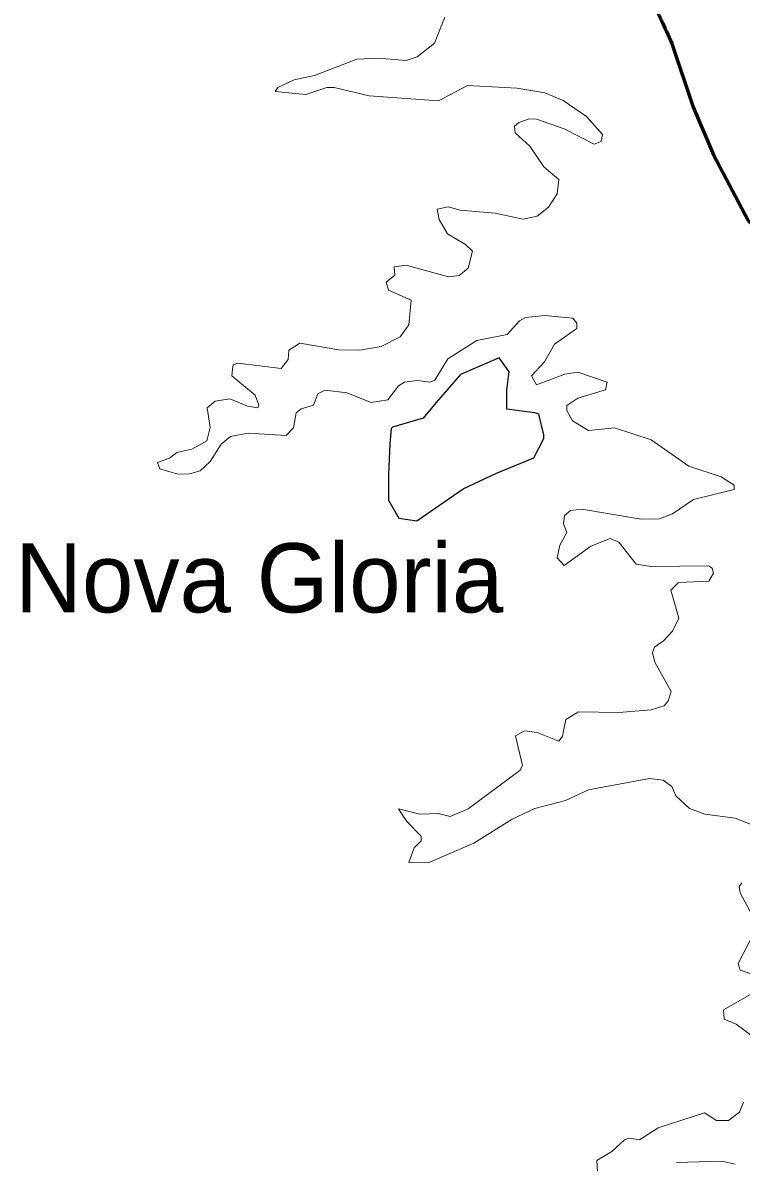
# Model space of a CAD drawing. Extents: x 553962 to 842807, y 8883888 to 9032388.
# Drawn here: x 578481 to 583676, y 8961876 to 8970115 of the extents above; entities that cross this region are included whole.
import ezdxf
from ezdxf.enums import TextEntityAlignment as Align

# ---------------------------------------------------------------- set-up
doc = ezdxf.new("R2010")
doc.units = 0
doc.header["$LTSCALE"] = 200
doc.linetypes.add('LONG_DASH_SHORT_DASH', pattern=[9.9, 6, -1.2, 1.5, -1.2])
for name, color, linetype, lineweight in [('21', 7, 'Continuous', 25), ('25', 7, 'Continuous', 13), ('7', 7, 'Continuous', 90)]:
    doc.layers.add(name, color=color, linetype=linetype, lineweight=lineweight)
doc.layers.add('41', color=7, linetype='Continuous')

msp = doc.modelspace()

# ---------------------------------------------------------------- linework, layer by layer
at = {"layer": '21'}
msp.add_lwpolyline([(581144.7, 8967182.6), (581135.4, 8967071.1), (581126.2, 8966848.2), (581126.2, 8966662.4), (581200.4, 8966532.3), (581330.4, 8966513.8), (581664.7, 8966746), (581906.1, 8966857.5), (582175.4, 8966968.9), (582249.7, 8967108.2), (582249.7, 8967136.1), (582212.6, 8967284.7), (582184.7, 8967294), (581980.4, 8967321.9), (581980.4, 8967461.2), (581999, 8967591.2), (581924.7, 8967693.4), (581646.1, 8967572.7), (581469.7, 8967368.3), (581376.9, 8967256.9), (581154, 8967191.8)], close=True, dxfattribs=at)
at = {"layer": '25'}
msp.add_line((579471.8, 8966890.6), (579467.6, 8966902.2), dxfattribs=at)
msp.add_line((579471.8, 8966890.6), (579467.6, 8966902.2), dxfattribs=at)
for points in [[(580309.7, 8969624.7), (580324.1, 8969646.6), (580442.8, 8969703), (580591, 8969734.8), (580897.4, 8969851.8), (581049.8, 8969860.2), (581253.8, 8969843.2), (581332.8, 8969868.9), (581457.9, 8969968.6), (581532.1, 8970155.4)], [(580309.7, 8969624.7), (580324.1, 8969646.6), (580442.8, 8969703), (580591, 8969734.8), (580897.4, 8969851.8), (581049.8, 8969860.2), (581253.8, 8969843.2), (581332.8, 8969868.9), (581457.9, 8969968.6), (581532.1, 8970155.4)], [(579997.9, 8967607), (580002.2, 8967641.4), (580036, 8967653.3), (580349.3, 8967615), (580399.9, 8967680.5), (580404.5, 8967748.8), (580485.3, 8967797.5), (580765.4, 8967750.9), (580918.4, 8967748.8), (581071.3, 8967774.2), (581209.4, 8967844.3), (581273.1, 8967931.4), (581290, 8968109.6), (581126.5, 8968182.3), (581109.5, 8968238.9), (581170.9, 8968290.2), (581167, 8968349.8), (581254, 8968362.6), (581560.2, 8968277.7), (581636.5, 8968288.5), (581702.2, 8968341.5), (581733.9, 8968462.6), (581683.1, 8968511.3), (581551.5, 8968590), (581492, 8968691.9), (581477.3, 8968766.3), (581557.6, 8968785.3), (581642.9, 8968759.5), (581895.5, 8968738.6), (582099.5, 8968694), (582201.4, 8968717.4), (582282.1, 8968781.1), (582343.8, 8968879.1), (582356.4, 8968980.7), (582248.2, 8969074.3), (582148.5, 8969222.7), (582042.2, 8969318.6), (582035.8, 8969367.1), (582067.6, 8969395), (582142, 8969420.5), (582195.2, 8969417.7), (582396.8, 8969348.3), (582613.7, 8969237.8), (582662.3, 8969257), (582672.9, 8969307.9), (582558.3, 8969437.5), (582387.3, 8969552.8), (582256.4, 8969609.6), (582053, 8969641.4), (581695.9, 8969662.6), (581486.8, 8969550.1), (580986.3, 8969586.2), (580731.4, 8969647.8), (580680.5, 8969647.7), (580527.5, 8969596.8), (580305.1, 8969617.7), (580309.7, 8969624.7)], [(579997.9, 8967607), (580002.2, 8967641.4), (580036, 8967653.3), (580349.3, 8967615), (580399.9, 8967680.5), (580404.5, 8967748.8), (580485.3, 8967797.5), (580765.4, 8967750.9), (580918.4, 8967748.8), (581071.3, 8967774.2), (581209.4, 8967844.3), (581273.1, 8967931.4), (581290, 8968109.6), (581126.5, 8968182.3), (581109.5, 8968238.9), (581170.9, 8968290.2), (581167, 8968349.8), (581254, 8968362.6), (581560.2, 8968277.7), (581636.5, 8968288.5), (581702.2, 8968341.5), (581733.9, 8968462.6), (581683.1, 8968511.3), (581551.5, 8968590), (581492, 8968691.9), (581477.3, 8968766.3), (581557.6, 8968785.3), (581642.9, 8968759.5), (581895.5, 8968738.6), (582099.5, 8968694), (582201.4, 8968717.4), (582282.1, 8968781.1), (582343.8, 8968879.1), (582356.4, 8968980.7), (582248.2, 8969074.3), (582148.5, 8969222.7), (582042.2, 8969318.6), (582035.8, 8969367.1), (582067.6, 8969395), (582142, 8969420.5), (582195.2, 8969417.7), (582396.8, 8969348.3), (582613.7, 8969237.8), (582662.3, 8969257), (582672.9, 8969307.9), (582558.3, 8969437.5), (582387.3, 8969552.8), (582256.4, 8969609.6), (582053, 8969641.4), (581695.9, 8969662.6), (581486.8, 8969550.1), (580986.3, 8969586.2), (580731.4, 8969647.8), (580680.5, 8969647.7), (580527.5, 8969596.8), (580305.1, 8969617.7), (580309.7, 8969624.7)], [(581209.9, 8964412.9), (581198.1, 8964430.9), (581351.7, 8964392.4), (581483.4, 8964396.6), (581572.4, 8964375.4), (581702.2, 8964430.7), (582073.9, 8964708.9), (582095.1, 8964745.1), (582044.3, 8964959.3), (582107.7, 8964995.5), (582107.7, 8964995.5), (582201.2, 8964983), (582356.2, 8964921.4), (582384.1, 8964957.7), (582407.6, 8965076.4), (582498.3, 8965133.6), (582792, 8965127.4), (583025.6, 8965146.5), (583119.2, 8965176.5), (583148.8, 8965212.4), (583170, 8965280.6), (583051.2, 8965492.5), (583034.2, 8965562.9), (583049.1, 8965601.1), (583114.8, 8965645.7), (583178, 8965717.2), (583225.2, 8965811.2), (583165.9, 8966013.2), (583223.5, 8966068.5), (583441.9, 8966077), (583475.9, 8966134.3), (583465.2, 8966170.4), (583439.6, 8966189.4), (583025.6, 8966183.2), (582915.7, 8966200), (582789.8, 8966359.4), (582728.2, 8966384.9), (582588.1, 8966331.8), (582396.7, 8966191.8), (582346, 8966247.1), (582364.9, 8966338), (582415.8, 8966429.6), (582390.2, 8966492.9), (582396.9, 8966552.7), (582441.5, 8966588.8), (582524.1, 8966597.4), (582953.4, 8966525.2), (583085.1, 8966527.3), (583178.8, 8966563.5), (583331.5, 8966667.5), (583624.5, 8966739.8), (583624.6, 8966771.3), (583531.2, 8966831), (583297.3, 8966909.8), (583025.6, 8967098.7), (582760.3, 8967185.7), (582571.1, 8967166.8), (582456.7, 8967236.5), (582416, 8967311.4), (582416.1, 8967347.1), (582494.8, 8967400.4), (582694, 8967461.9), (582706.9, 8967517.1), (582494.3, 8967589.4), (582401.1, 8967574.5), (582195.1, 8967498.2), (582159.1, 8967561.8), (582254.4, 8967663.6), (582326.8, 8967791.2), (582488.1, 8967904.1), (582488.1, 8967944.1), (582458.3, 8967980.2), (582256.4, 8967999.4), (582116.5, 8967984.5), (582071.9, 8967959), (581982.3, 8967861.3), (581763.8, 8967818.8), (581553.6, 8967684.9), (581459.8, 8967529.9), (581427.3, 8967517.2), (581332, 8967527.8), (581241.1, 8967517), (581198.8, 8967489.5), (581119.9, 8967389.7), (580998.9, 8967368.6), (580825.2, 8967438.5), (580667.5, 8967459.7), (580614.4, 8967431.8), (580582.4, 8967349.3), (580493.6, 8967323.8), (580457.7, 8967294.3), (580438.2, 8967185.8), (580385.3, 8967130.7), (580111.4, 8967147.6), (579983.5, 8967124), (579915.9, 8967069.1), (579835, 8966943.6), (579762.8, 8966875.7), (579686.3, 8966854.5), (579601.1, 8966852.3), (579471.8, 8966890.6)], [(581209.9, 8964412.9), (581198.1, 8964430.9), (581351.7, 8964392.4), (581483.4, 8964396.6), (581572.4, 8964375.4), (581702.2, 8964430.7), (582073.9, 8964708.9), (582095.1, 8964745.1), (582044.3, 8964959.3), (582107.7, 8964995.5), (582107.7, 8964995.5), (582201.2, 8964983), (582356.2, 8964921.4), (582384.1, 8964957.7), (582407.6, 8965076.4), (582498.3, 8965133.6), (582792, 8965127.4), (583025.6, 8965146.5), (583119.2, 8965176.5), (583148.8, 8965212.4), (583170, 8965280.6), (583051.2, 8965492.5), (583034.2, 8965562.9), (583049.1, 8965601.1), (583114.8, 8965645.7), (583178, 8965717.2), (583225.2, 8965811.2), (583165.9, 8966013.2), (583223.5, 8966068.5), (583441.9, 8966077), (583475.9, 8966134.3), (583465.2, 8966170.4), (583439.6, 8966189.4), (583025.6, 8966183.2), (582915.7, 8966200), (582789.8, 8966359.4), (582728.2, 8966384.9), (582588.1, 8966331.8), (582396.7, 8966191.8), (582346, 8966247.1), (582364.9, 8966338), (582415.8, 8966429.6), (582390.2, 8966492.9), (582396.9, 8966552.7), (582441.5, 8966588.8), (582524.1, 8966597.4), (582953.4, 8966525.2), (583085.1, 8966527.3), (583178.8, 8966563.5), (583331.5, 8966667.5), (583624.5, 8966739.8), (583624.6, 8966771.3), (583531.2, 8966831), (583297.3, 8966909.8), (583025.6, 8967098.7), (582760.3, 8967185.7), (582571.1, 8967166.8), (582456.7, 8967236.5), (582416, 8967311.4), (582416.1, 8967347.1), (582494.8, 8967400.4), (582694, 8967461.9), (582706.9, 8967517.1), (582494.3, 8967589.4), (582401.1, 8967574.5), (582195.1, 8967498.2), (582159.1, 8967561.8), (582254.4, 8967663.6), (582326.8, 8967791.2), (582488.1, 8967904.1), (582488.1, 8967944.1), (582458.3, 8967980.2), (582256.4, 8967999.4), (582116.5, 8967984.5), (582071.9, 8967959), (581982.3, 8967861.3), (581763.8, 8967818.8), (581553.6, 8967684.9), (581459.8, 8967529.9), (581427.3, 8967517.2), (581332, 8967527.8), (581241.1, 8967517), (581198.8, 8967489.5), (581119.9, 8967389.7), (580998.9, 8967368.6), (580825.2, 8967438.5), (580667.5, 8967459.7), (580614.4, 8967431.8), (580582.4, 8967349.3), (580493.6, 8967323.8), (580457.7, 8967294.3), (580438.2, 8967185.8), (580385.3, 8967130.7), (580111.4, 8967147.6), (579983.5, 8967124), (579915.9, 8967069.1), (579835, 8966943.6), (579762.8, 8966875.7), (579686.3, 8966854.5), (579601.1, 8966852.3), (579471.8, 8966890.6)], [(579467.6, 8966902.2), (579455.3, 8966936.2), (579541.6, 8966967.5), (579595, 8967007.3), (579704, 8967033.2), (579811.7, 8967092.6), (579835, 8967188.5), (579813.9, 8967330.2), (579873.1, 8967378.9), (579979.2, 8967396.1), (580105, 8967343), (580105, 8967343), (580181.1, 8967330.4), (580187.4, 8967349.7), (580161, 8967421.7), (579992.3, 8967561.8), (579997.9, 8967607)], [(579467.6, 8966902.2), (579455.3, 8966936.2), (579541.6, 8966967.5), (579595, 8967007.3), (579704, 8967033.2), (579811.7, 8967092.6), (579835, 8967188.5), (579813.9, 8967330.2), (579873.1, 8967378.9), (579979.2, 8967396.1), (580105, 8967343), (580105, 8967343), (580181.1, 8967330.4), (580187.4, 8967349.7), (580161, 8967421.7), (579992.3, 8967561.8), (579997.9, 8967607)], [(583013.2, 8964651.5), (582571.3, 8964568.8), (582405.6, 8964492.4), (582184.7, 8964432.8), (582018.8, 8964356.3), (581742.6, 8964184.2), (581411.2, 8964039.8), (581271.6, 8964044.5), (581311.5, 8964150.2), (581362.2, 8964201), (581362.3, 8964235), (581258.4, 8964339.1), (581209.9, 8964412.9)], [(583013.2, 8964651.5), (582571.3, 8964568.8), (582405.6, 8964492.4), (582184.7, 8964432.8), (582018.8, 8964356.3), (581742.6, 8964184.2), (581411.2, 8964039.8), (581271.6, 8964044.5), (581311.5, 8964150.2), (581362.2, 8964201), (581362.3, 8964235), (581258.4, 8964339.1), (581209.9, 8964412.9)], [(583871.3, 8964269), (583632.9, 8964364.8), (583412.2, 8964392.4), (583302.1, 8964434.8), (583202.2, 8964526), (583174.1, 8964592.2), (583110.6, 8964638.7), (583013.2, 8964651.5)], [(583871.3, 8964269), (583632.9, 8964364.8), (583412.2, 8964392.4), (583302.1, 8964434.8), (583202.2, 8964526), (583174.1, 8964592.2), (583110.6, 8964638.7), (583013.2, 8964651.5)], [(583756.3, 8963657.4), (583667.3, 8963822.9), (583661, 8963870), (583680, 8963897.4)], [(583756.3, 8963657.4), (583667.3, 8963822.9), (583661, 8963870), (583680, 8963897.4)], [(583784.2, 8963226), (583667.3, 8963264.5), (583654.7, 8963312.4), (583773.3, 8963547.2)], [(583784.2, 8963226), (583667.3, 8963264.5), (583654.7, 8963312.4), (583773.3, 8963547.2)], [(583854, 8962716.3), (583639.8, 8962873.4), (583552.7, 8962911.8), (583548.2, 8962977.4), (583737.5, 8963086.2)], [(583854, 8962716.3), (583639.8, 8962873.4), (583552.7, 8962911.8), (583548.2, 8962977.4), (583737.5, 8963086.2)], [(582642.1, 8961718.4), (582632.6, 8961889.8), (582741.2, 8961953.9), (582832.4, 8962038.7), (582866.3, 8962051.4), (582940.9, 8962038.9), (583076.4, 8962125.7), (583410.3, 8962234), (583497.2, 8962176.9), (583584.3, 8962176.9), (583662.8, 8962238.5), (583692.8, 8962310.5)], [(582642.1, 8961718.4), (582632.6, 8961889.8), (582741.2, 8961953.9), (582832.4, 8962038.7), (582866.3, 8962051.4), (582940.9, 8962038.9), (583076.4, 8962125.7), (583410.3, 8962234), (583497.2, 8962176.9), (583584.3, 8962176.9), (583662.8, 8962238.5), (583692.8, 8962310.5)], [(583631.9, 8961861.4), (583535.2, 8961883.6), (583208.6, 8961873.1)], [(583631.9, 8961861.4), (583535.2, 8961883.6), (583208.6, 8961873.1)]]:
    msp.add_lwpolyline(points, dxfattribs=at)
at = {"layer": '7', "linetype": 'LONG_DASH_SHORT_DASH', "lineweight": 60}
msp.add_lwpolyline([(583174.4, 8969966), (583327.9, 8969505.4), (583474.7, 8969160.4), (583725.5, 8968684.8), (583883.2, 8968539.9), (583982.9, 8968403.5), (584146.9, 8968235.1), (584624.8, 8967616.6), (584992.2, 8967072.1), (585186.8, 8966825.7), (585377.2, 8966655.9), (585748.8, 8966438.6), (585960.5, 8966257.3), (586351.6, 8965976.8), (586551, 8965796.4), (587006.6, 8965310.9), (587303.1, 8964815.2), (587426.7, 8964495.3)], dxfattribs=at)
msp.add_spline([(581705.4, 8974333.7), (582461.9, 8973819.1), (583080, 8973133.9), (583131.7, 8972182.4), (582921.5, 8970648.2), (583174.4, 8969966)], degree=3, dxfattribs=at)

# ---------------------------------------------------------------- texts
at = {"layer": '41'}
msp.add_text('Nova Gloria', height=500, dxfattribs=at).set_placement((580191.1, 8965851.8), align=Align.CENTER)

doc.saveas('drawing.dxf')
